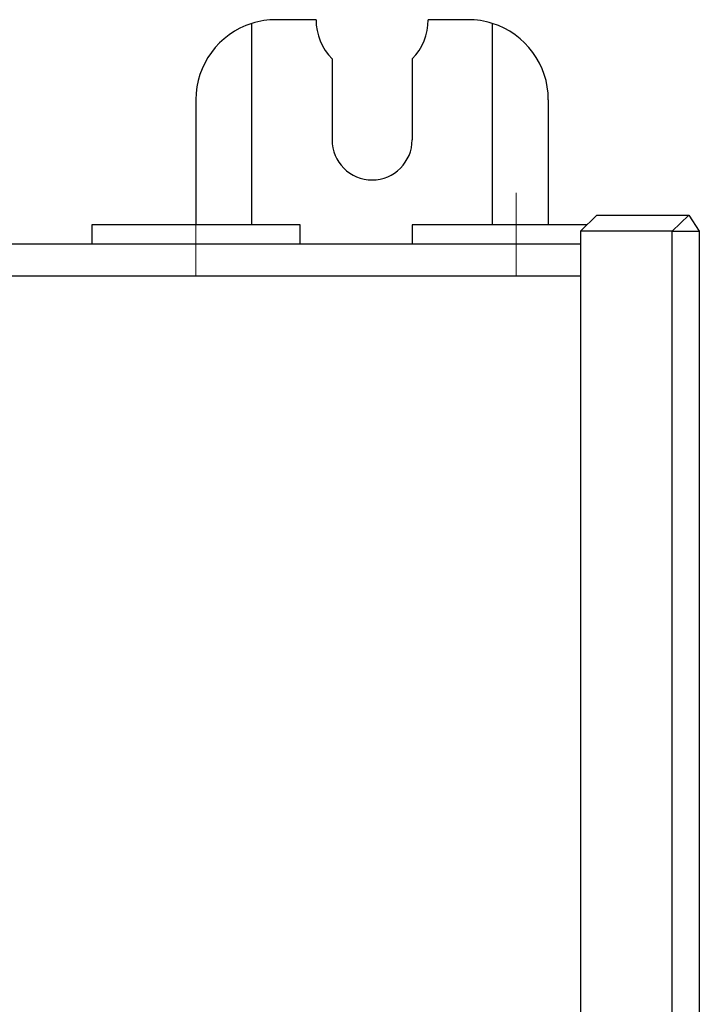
# Model space of a CAD drawing. Header units: millimetres. Extents: x 262469 to 275208, y -32539 to 9411.
# Tile 376 of 428: x 269178 to 269204, y -13247 to -13209. Entities that reach past the tile are written whole.
import ezdxf

# ---------------------------------------------------------------- set-up
doc = ezdxf.new("R2010")
doc.units = ezdxf.units.MM
doc.header["$LTSCALE"] = 100
doc.layers.add('$ IE_TELETECHNIKA', color=5, linetype='Continuous', lineweight=30)

msp = doc.modelspace()

# ---------------------------------------------------------------- linework, layer by layer
at = {"layer": '$ IE_TELETECHNIKA', "color": 7, "linetype": 'Continuous'}
for p, q in [((269186.727, -13216.671), (269186.727, -13208.815)), ((269189.227, -13208.671), (269187.665, -13208.671)), ((269195.165, -13208.671), (269193.602, -13208.671)), ((269196.102, -13208.815), (269196.102, -13216.671)), ((269189.852, -13210.202), (269189.852, -13213.359)), ((269192.977, -13210.202), (269192.977, -13213.359)), ((269184.54, -13211.796), (269184.54, -13216.671)), ((269198.29, -13211.796), (269198.29, -13216.671)), ((269199.54, -13216.921), (269200.187, -13216.296)), ((269200.187, -13216.296), (269203.767, -13216.296)), ((269203.125, -13216.921), (269203.767, -13216.296)), ((269203.767, -13216.296), (269204.18, -13216.921)), ((269180.477, -13216.671), (269180.477, -13217.421)), ((269188.602, -13216.671), (269180.477, -13216.671)), ((269188.602, -13217.421), (269188.602, -13216.671)), ((269192.977, -13216.671), (269192.977, -13217.421)), ((269199.799, -13216.671), (269192.977, -13216.671)), ((269199.54, -13216.921), (269199.54, -13284.421)), ((269203.125, -13216.921), (269199.54, -13216.921)), ((269203.125, -13284.421), (269203.125, -13216.921)), ((269203.125, -13216.921), (269204.18, -13216.921)), ((269204.18, -13216.921), (269204.18, -13284.421)), ((269059.54, -13217.421), (269199.54, -13217.421)), ((269199.54, -13218.671), (269060.79, -13218.671))]:
    msp.add_line(p, q, dxfattribs=at)
at = {"layer": '$ IE_TELETECHNIKA', "color": 7, "linetype": 'Continuous', "lineweight": 5, "ltscale": 20.32}
for p, q in [((269184.54, -13215.421), (269184.54, -13218.671)), ((269197.04, -13215.421), (269197.04, -13218.671))]:
    msp.add_line(p, q, dxfattribs=at)
at = {"layer": '$ IE_TELETECHNIKA', "color": 7, "linetype": 'Continuous'}
for centre, radius, start, end in [((269187.665, -13211.796), 3.125, 107.4576, 180), ((269187.665, -13211.796), 3.125, 90, 107.4576), ((269191.415, -13208.671), 2.188, 180, 224.4153), ((269191.415, -13208.671), 2.188, 315.5847, 0), ((269195.165, -13211.796), 3.125, 72.5424, 90), ((269195.165, -13211.796), 3.125, 0, 72.5424), ((269191.415, -13213.359), 1.562, 180, 0)]:
    msp.add_arc(centre, radius, start, end, dxfattribs=at)

doc.saveas('drawing.dxf')
